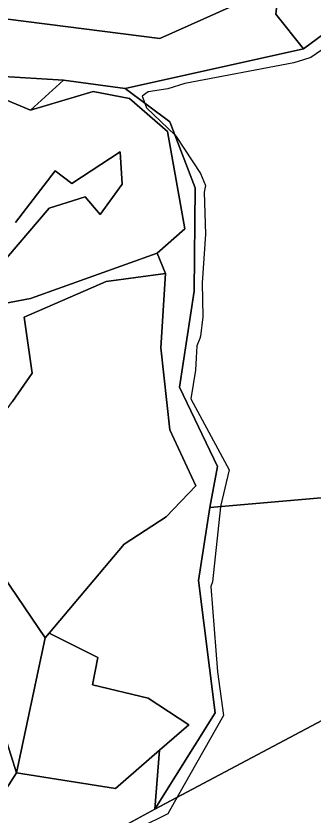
# Model space of a CAD drawing. Extents: x -477304 to -465429, y -1159113 to -1149210.
# Drawn here: x -472027.9 to -471923.8, y -1156686.8 to -1156407.2 of the extents above; entities that cross this region are included whole.
import ezdxf

# ---------------------------------------------------------------- set-up
doc = ezdxf.new("R2010")
doc.units = 0
doc.layers.add('BPEJ_s', color=7, linetype='Continuous')
doc.layers.add('PUPFL_s', color=7, linetype='Continuous')

msp = doc.modelspace()

# ---------------------------------------------------------------- linework, layer by layer
at = {"layer": 'BPEJ_s'}
msp.add_lwpolyline([(-471915.54, -1156415.47), (-471924.54, -1156421.66), (-471927.12, -1156422.49), (-471930.5, -1156423.57), (-471968.78, -1156430.8), (-471974.74, -1156432.72), (-471981.54, -1156433.78), (-471983.67, -1156435.27), (-471983.13, -1156436.73), (-471982.18, -1156439.31), (-471972.15, -1156448.93), (-471971.76, -1156449.31), (-471963.25, -1156462.28), (-471961.55, -1156466.53), (-471961.98, -1156468.87), (-471961.55, -1156483.55), (-471962.61, -1156500.56), (-471962.4, -1156512.47), (-471963.25, -1156519.28), (-471963.53, -1156520.03), (-471964.53, -1156522.68), (-471964.74, -1156526.86), (-471964.95, -1156531.19), (-471966.65, -1156541.18), (-471953.25, -1156566.07), (-471956.23, -1156578.83), (-471956.24, -1156578.92), (-471959, -1156605.2), (-471959.64, -1156606.9), (-471957.3, -1156636.67), (-471955.17, -1156651.99), (-471971.44, -1156680.63), (-471974.74, -1156686.44), (-471984.66, -1156691.29)], dxfattribs=at)
msp.add_lwpolyline([(-471915.54, -1156415.47), (-471924.54, -1156421.66), (-471927.12, -1156422.49), (-471930.5, -1156423.57), (-471968.78, -1156430.8), (-471974.74, -1156432.72), (-471981.54, -1156433.78), (-471983.67, -1156435.27), (-471983.13, -1156436.73), (-471982.18, -1156439.31), (-471972.15, -1156448.93), (-471971.76, -1156449.31), (-471963.25, -1156462.28), (-471961.55, -1156466.53), (-471961.98, -1156468.87), (-471961.55, -1156483.55), (-471962.61, -1156500.56), (-471962.4, -1156512.47), (-471963.25, -1156519.28), (-471963.53, -1156520.03), (-471964.53, -1156522.68), (-471964.74, -1156526.86), (-471964.95, -1156531.19), (-471966.65, -1156541.18), (-471953.25, -1156566.07), (-471956.23, -1156578.83), (-471956.24, -1156578.92), (-471959, -1156605.2), (-471959.64, -1156606.9), (-471957.3, -1156636.67), (-471955.17, -1156651.99), (-471971.44, -1156680.63), (-471974.74, -1156686.44), (-471984.66, -1156691.29)], dxfattribs=at)
at = {"layer": 'PUPFL_s'}
for points in [[(-472093.12, -1156387.37), (-472090.94, -1156382.2), (-472087.55, -1156381.45), (-472088.44, -1156379.58), (-472075.97, -1156368.53), (-472089.7, -1156351.37), (-472087.79, -1156342.42), (-472072.79, -1156353.26), (-472061.4, -1156355.61), (-472058.55, -1156356.17), (-472055.37, -1156356.8), (-472040.87, -1156366.53), (-472024.87, -1156385.4), (-471978.89, -1156403.43), (-471957.41, -1156375.36), (-471940.08, -1156371.94), (-471938.53, -1156371.08), (-471936.91, -1156370.19), (-471920.11, -1156360.9), (-471894.16, -1156346.55), (-471933.96, -1156380.93), (-471935.66, -1156396.28), (-471977.53, -1156415.01), (-472030.73, -1156408.32)], [(-471927.11, -1156418.63), (-471936.8, -1156406.58), (-471935.66, -1156396.28), (-471928.63, -1156393.14), (-471887.82, -1156364.66), (-471880.88, -1156384.47)], [(-471970.56, -1156537.07), (-471965.52, -1156503.44), (-471965.12, -1156467.34), (-471973.97, -1156444.27), (-471989.68, -1156432.54), (-471927.11, -1156418.63), (-471880.88, -1156384.47), (-471848.29, -1156384.17), (-471831.99, -1156394.63), (-471815.13, -1156416.06), (-471811.87, -1156416.91), (-471799.21, -1156441.08), (-471787.49, -1156455.33), (-471764.46, -1156486.72), (-471750.54, -1156503.37), (-471725.58, -1156504.97), (-471672.81, -1156514.57), (-471642.36, -1156529.4), (-471618.79, -1156549.59), (-471960, -1156579.25), (-471957.28, -1156564.91)], [(-472011.23, -1156429.59), (-472041.77, -1156427.75), (-472068.22, -1156440.16), (-472071.14, -1156439.58), (-472068.88, -1156437.46), (-472079.87, -1156426.17), (-472075.82, -1156422.1), (-472099.01, -1156390.37), (-472093.12, -1156387.37), (-472030.73, -1156408.32), (-471977.53, -1156415.01), (-471935.66, -1156396.28), (-471936.8, -1156406.58), (-471927.11, -1156418.63), (-471989.68, -1156432.54)], [(-472068.22, -1156440.16), (-472041.77, -1156427.75), (-472011.23, -1156429.59), (-472022.77, -1156440.1), (-472041.56, -1156432.35), (-472059.17, -1156442.85), (-472055.56, -1156448.89), (-472066.64, -1156454.1)], [(-471963.89, -1156604.73), (-471958.15, -1156651.12), (-471979.2, -1156684.75), (-471977.6, -1156664.19), (-471967.38, -1156655.29), (-471981.54, -1156645.98), (-472001.1, -1156641.28), (-471999.17, -1156631.73), (-472016.21, -1156623.24), (-471990.04, -1156592), (-471975.24, -1156582.48), (-471964.88, -1156571.59), (-471974.01, -1156551.97), (-471977.16, -1156523.33), (-471975.53, -1156497.31), (-471978.41, -1156490.18), (-471968.69, -1156481.66), (-471974.84, -1156447.56), (-471988.11, -1156436.09), (-472000.85, -1156433.6), (-472022.77, -1156440.1), (-472011.23, -1156429.59), (-471989.68, -1156432.54), (-471973.97, -1156444.27), (-471965.12, -1156467.34), (-471965.52, -1156503.44), (-471970.56, -1156537.07), (-471957.28, -1156564.91), (-471960, -1156579.25)], [(-472029.07, -1156542.05), (-472022.21, -1156532.23), (-472024.99, -1156512.56), (-471996.27, -1156500.11), (-471975.53, -1156497.31), (-471977.16, -1156523.33), (-471974.01, -1156551.97), (-471964.88, -1156571.59), (-471975.24, -1156582.48), (-471990.04, -1156592), (-472016.21, -1156623.24), (-472017.61, -1156624.79), (-472052.37, -1156573.84)], [(-471960, -1156579.25), (-471618.79, -1156549.59), (-471629.22, -1156596.63), (-471755.96, -1156566.41), (-471979.2, -1156684.75), (-471958.15, -1156651.12), (-471963.89, -1156604.73)], [(-472053.43, -1156645.69), (-472068.16, -1156647.23), (-472070.79, -1156639.17), (-472068.01, -1156635.7), (-472050.64, -1156626.67), (-472043.04, -1156625.37), (-472043.4, -1156618.57), (-472052.13, -1156601.31), (-472061.77, -1156581.16), (-472051.49, -1156568.65), (-472052.37, -1156573.84), (-472017.61, -1156624.79), (-472027.65, -1156672.06), (-472037.77, -1156640.52)], [(-471967.38, -1156655.29), (-471977.6, -1156664.19), (-471992.98, -1156677.59), (-472027.65, -1156672.06), (-472017.61, -1156624.79), (-472016.21, -1156623.24), (-471999.17, -1156631.73), (-472001.1, -1156641.28), (-471981.54, -1156645.98)], [(-472084.93, -1156687.78), (-472078.32, -1156665.55), (-472068.16, -1156647.23), (-472053.43, -1156645.69), (-472037.77, -1156640.52), (-472027.65, -1156672.06), (-472043.63, -1156696.7), (-472041.06, -1156718.36), (-472061.12, -1156729.25), (-472066.16, -1156706.31), (-472081.54, -1156704.97)], [(-472043.63, -1156696.7), (-472027.65, -1156672.06), (-471992.98, -1156677.59), (-471977.6, -1156664.19), (-471979.2, -1156684.75), (-472041.06, -1156718.36)]]:
    msp.add_lwpolyline(points, close=True, dxfattribs=at)
for points in [[(-472041.56, -1156432.35), (-472022.77, -1156440.1), (-472000.85, -1156433.6), (-471988.11, -1156436.09), (-471974.84, -1156447.56), (-471968.69, -1156481.66), (-471978.41, -1156490.18), (-472022.85, -1156506.09), (-472032.05, -1156507.81)], [(-472028.05, -1156479.42), (-472014.12, -1156461.33), (-472008.38, -1156465.78), (-471991.39, -1156454.74), (-471990.71, -1156466.02), (-471998.43, -1156476.67), (-472003.65, -1156470.49), (-472016.3, -1156474.45), (-472034.7, -1156495.96)], [(-472034.7, -1156495.96), (-472016.3, -1156474.45), (-472003.65, -1156470.49), (-471998.43, -1156476.67), (-471990.71, -1156466.02), (-471991.39, -1156454.74), (-472008.38, -1156465.78), (-472014.12, -1156461.33), (-472028.05, -1156479.42)], [(-472032.05, -1156507.81), (-472022.85, -1156506.09), (-471978.41, -1156490.18), (-471975.53, -1156497.31), (-471996.27, -1156500.11), (-472024.99, -1156512.56), (-472022.21, -1156532.23), (-472029.07, -1156542.05)], [(-472009.29, -1157017.07), (-472016.29, -1156972.29), (-472032.83, -1156906.94), (-472019.87, -1156874.51), (-472046.09, -1156838.47), (-472040.21, -1156813.22), (-472042.52, -1156807.9), (-472085.31, -1156779.68), (-472085.22, -1156753.67), (-472086.06, -1156742.79), (-472061.12, -1156729.25), (-472041.06, -1156718.36), (-471979.2, -1156684.75), (-471755.96, -1156566.41), (-471629.22, -1156596.63), (-471380.96, -1156656.46), (-471425.12, -1156711.66), (-471521.34, -1156831.93), (-471583.75, -1156909.94), (-471588.76, -1156916.21), (-471596.01, -1156925.27), (-471582, -1156972.2), (-471577.84, -1156986.15), (-471570.53, -1157010.66)]]:
    msp.add_lwpolyline(points, dxfattribs=at)

doc.saveas('drawing.dxf')
